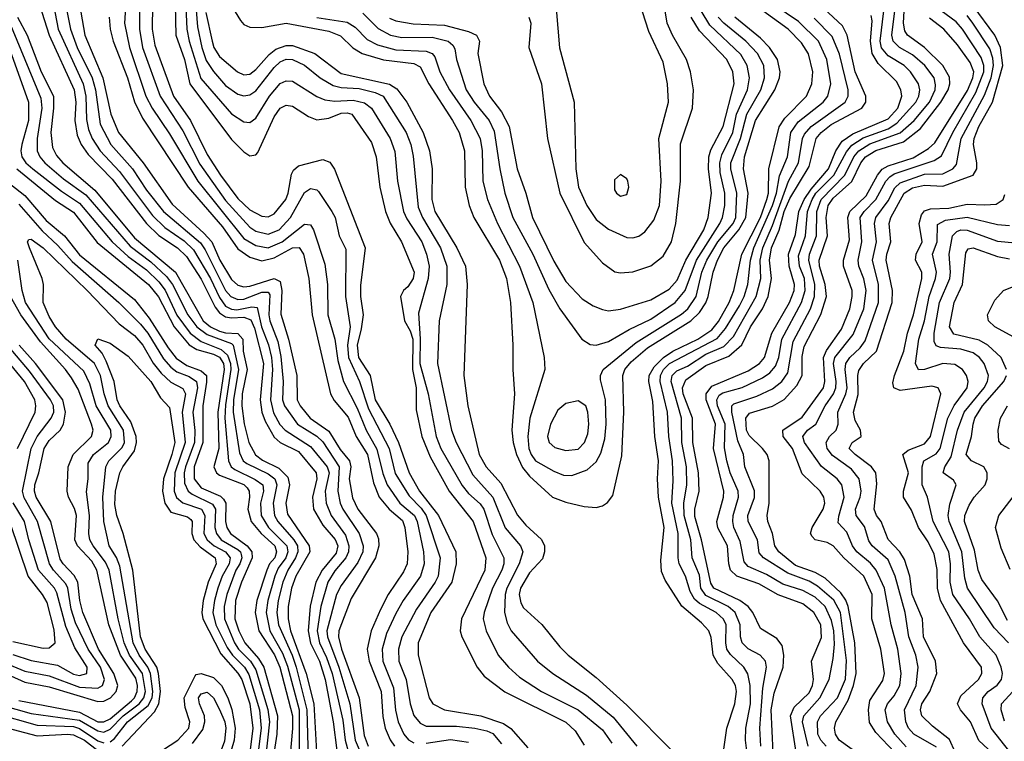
# Model space of a CAD drawing. Header units: inches. Extents: x 990535 to 1117859, y 769386 to 892122.
# Tile 617 of 656: x 1093073 to 1096313, y 816666 to 819041. Entities that reach past the tile are written whole.
import ezdxf

# ---------------------------------------------------------------- set-up
doc = ezdxf.new("R2010")
doc.units = ezdxf.units.IN
doc.header["$MEASUREMENT"] = 0
doc.layers.add('B0891', color=7, linetype='Continuous')

msp = doc.modelspace()

# ---------------------------------------------------------------- linework, layer by layer
at = {"layer": 'B0891', "color": 5}
for points, elevation in [([(1094747.6, 819050), (1094754.6, 819030), (1094747.9, 818950), (1094789.7, 818829.7), (1094809.7, 818650), (1094850.1, 818469.9), (1094930, 818307.5), (1094990, 818241), (1095031.5, 818211.5), (1095050, 818208.2), (1095090, 818211.3), (1095150, 818230.7), (1095190, 818263.2), (1095217.2, 818310), (1095232, 818370), (1095247.2, 818510), (1095246.9, 818633.1), (1095286.5, 818750), (1095289.9, 818809.9), (1095280.3, 818870), (1095266.7, 818910), (1095220.4, 818990), (1095203.6, 819030), (1095183.4, 819150)], 3820), ([(1095839.7, 816619.7), (1095769.3, 816670), (1095757.5, 816690), (1095754.3, 816710), (1095757.9, 816730), (1095798.4, 816801.6), (1095816.6, 816850), (1095825.4, 816890), (1095821.1, 816990), (1095798.7, 817110), (1095790.9, 817130.9), (1095774.7, 817154.7), (1095722.8, 817202.8), (1095690, 817222.5), (1095625.5, 817245.5), (1095570.9, 817290), (1095557.1, 817310), (1095550.4, 817350.4), (1095534.2, 817390), (1095532.1, 817410), (1095538.8, 817450), (1095538.7, 817590), (1095532.8, 817610), (1095517.2, 817630), (1095472.8, 817672.8), (1095464.7, 817690), (1095461.8, 817730), (1095473.7, 817746.3), (1095550, 817769.6), (1095588.2, 817791.8), (1095630, 817837.1), (1095647.2, 817870), (1095647.7, 817932.3), (1095653.9, 817966.1), (1095709.1, 818070.9), (1095727.7, 818130), (1095723.2, 818170), (1095704.9, 818230), (1095703.4, 818250), (1095730.3, 818330), (1095726.3, 818390), (1095733.4, 818430), (1095750, 818454.3), (1095811.4, 818508.6), (1095840.8, 818570), (1095856, 818590), (1095890, 818611.1), (1095980.9, 818639.1), (1096036.4, 818683.6), (1096103.5, 818770), (1096127.7, 818810), (1096133.8, 818830), (1096132.4, 818852.4), (1096110.3, 818890.3), (1096050, 818949.4), (1095994.2, 818990), (1095984.8, 819004.8), (1095980.9, 819030), (1095987.6, 819150)], 3520), ([(1093618.8, 819110), (1093622.3, 819010), (1093630, 818970.1), (1093668.2, 818848.2), (1093770, 818731.7), (1093810, 818705.3), (1093830, 818702.7), (1093850, 818717), (1093894.4, 818790), (1093930, 818831.6), (1093950, 818840.4), (1093970, 818839.1), (1094050, 818788.9), (1094077.2, 818777.2), (1094110, 818773.6), (1094170, 818776), (1094207.4, 818767.4), (1094230, 818750), (1094291.4, 818650), (1094307.6, 818607.6), (1094315.6, 818510), (1094335.9, 818410), (1094346.4, 818386.4), (1094395.8, 818310), (1094411.4, 818270), (1094420.5, 818230), (1094416.6, 818190), (1094384.6, 818075.4), (1094390.9, 817990.9), (1094389.3, 817910), (1094416.5, 817810), (1094443.4, 817670), (1094458.9, 817630), (1094528.5, 817508.5), (1094550, 817481.7), (1094588.3, 817448.3), (1094600.3, 817430), (1094627.3, 817347.3), (1094666.3, 817270), (1094666.2, 817250), (1094659.5, 817230), (1094628.2, 817170), (1094601.1, 817090), (1094597.9, 817070), (1094608.2, 817030), (1094647.3, 816950), (1094681.2, 816910), (1094717.7, 816877.7), (1094789.5, 816830), (1094910, 816770.4), (1094990, 816703.7), (1095020.7, 816660.7)], 3640), ([(1093648.9, 819128.9), (1093657.9, 819017.9), (1093672.5, 818950), (1093686.6, 818906.6), (1093710, 818870.4), (1093750, 818824.5), (1093790, 818795.6), (1093810, 818790.4), (1093830, 818793.9), (1093850, 818807.2), (1093910, 818884.2), (1093930, 818902.1), (1093950, 818910.9), (1093970, 818910.6), (1094010, 818891.4), (1094061.5, 818850), (1094104.3, 818824.3), (1094130, 818817.6), (1094190, 818814.6), (1094241.9, 818801.9), (1094268.2, 818790), (1094344.3, 818670), (1094360.2, 818630), (1094367.4, 818592.6), (1094384.1, 818424.1), (1094397.9, 818390), (1094457.3, 818290), (1094478.1, 818230), (1094478, 818170), (1094452.6, 818050), (1094447.2, 817910), (1094494, 817690), (1094508.4, 817650), (1094563.9, 817543.9), (1094630, 817470.1), (1094670, 817369), (1094720.5, 817310), (1094728.3, 817290), (1094716.4, 817250), (1094676, 817170), (1094670.3, 817150), (1094667.6, 817090), (1094676.3, 817056.3), (1094690.1, 817030), (1094776.4, 816930), (1094827.5, 816890), (1094937.8, 816817.8), (1095025.7, 816745.7), (1095103.3, 816650)], 3660), ([(1094838.4, 819078.4), (1094848.8, 818948.8), (1094897.5, 818770), (1094902.8, 818550), (1094911.7, 818490), (1094938.6, 818430), (1094970, 818384.1), (1095010, 818351.8), (1095070, 818324.1), (1095090, 818323.5), (1095110, 818329.2), (1095130, 818342.6), (1095158.9, 818381.1), (1095178, 818430), (1095183.8, 818510), (1095175.9, 818650), (1095207.5, 818770), (1095204.4, 818830), (1095190, 818901.7), (1095142.5, 819002.5), (1095102.4, 819130)], 3840), ([(1093137.9, 819090), (1093169.7, 818990), (1093252.1, 818810), (1093256.9, 818770), (1093253.9, 818710), (1093261.6, 818661.6), (1093275.4, 818630), (1093297.8, 818597.8), (1093376.6, 818516.6), (1093490, 818370), (1093530, 818331.1), (1093592.2, 818290), (1093621.7, 818261.7), (1093670, 818187.8), (1093715.4, 818095.4), (1093730, 818076.1), (1093750, 818063.7), (1093770, 818059.6), (1093810, 818062.1), (1093833.2, 818053.2), (1093845.6, 818025.6), (1093874.7, 817910), (1093863.6, 817790), (1093869.7, 817750), (1093880.4, 817720.5), (1093910, 817666.8), (1093930.3, 817650.3), (1093990, 817620.1), (1094048.5, 817550), (1094050, 817530), (1094036, 817470), (1094040, 817430), (1094070, 817378.2), (1094110.7, 817330.7), (1094119.2, 817310), (1094114.4, 817285.6), (1094068.3, 817230), (1094047.6, 817190), (1094029, 817111), (1094022.3, 817030), (1094029.9, 816989.9), (1094059.2, 816930), (1094078.3, 816870), (1094104.3, 816730), (1094116.1, 816636.1)], 3420), ([(1093184, 819090), (1093199.4, 819010), (1093281.9, 818830), (1093290.4, 818790), (1093292.5, 818712.5), (1093299.5, 818679.5), (1093311.7, 818650), (1093337.7, 818610), (1093401.4, 818541.4), (1093510, 818396.8), (1093550, 818357.1), (1093613.9, 818313.9), (1093644.3, 818284.3), (1093700.6, 818190), (1093730, 818126.7), (1093750, 818098.8), (1093770, 818088.5), (1093786.9, 818086.9), (1093836.3, 818096.3), (1093854, 818094), (1093868.6, 818030), (1093891.5, 817971.5), (1093901.1, 817930), (1093904.4, 817890), (1093897.7, 817790), (1093907.7, 817747.7), (1093929, 817709), (1093946.1, 817690), (1094030, 817636.8), (1094084.8, 817570), (1094090.7, 817550), (1094078.4, 817490), (1094080.9, 817450), (1094097.3, 817410), (1094144.4, 817344.4), (1094156.2, 817310), (1094154.9, 817290), (1094145.9, 817270), (1094110, 817227.1), (1094087, 817190), (1094063.7, 817110), (1094051.4, 817030), (1094059.3, 816990), (1094082.5, 816942.6), (1094100.8, 816890), (1094135.5, 816735.5), (1094143.3, 816670), (1094158, 816618)], 3440), ([(1093228.1, 819070), (1093239.6, 819010), (1093262.2, 818950), (1093310.7, 818850), (1093321.9, 818810), (1093337.7, 818697.7), (1093372.1, 818630), (1093443.6, 818550), (1093490, 818480.4), (1093545.4, 818410), (1093667.1, 818307.1), (1093683.3, 818283.3), (1093750, 818150.4), (1093767.5, 818130), (1093790, 818120.7), (1093810, 818121.3), (1093870, 818144.2), (1093890, 818144.1), (1093895.5, 818135.5), (1093892, 818070), (1093895.3, 818050), (1093922.2, 817982.2), (1093932.5, 817932.5), (1093939.4, 817850), (1093937.7, 817790), (1093944.2, 817770), (1093986.4, 817710), (1094050.2, 817670.2), (1094070, 817652.1), (1094124.1, 817570), (1094119.3, 817490), (1094127, 817450), (1094135.9, 817430), (1094189.3, 817350), (1094202.8, 817310), (1094202.1, 817290), (1094185.5, 817254.5), (1094130, 817178.9), (1094115, 817150), (1094083.5, 817030), (1094085.4, 817010), (1094122.8, 816910), (1094158.8, 816790), (1094176.5, 816670), (1094198.3, 816618.3)], 3460), ([(1093422.3, 819097.7), (1093417.6, 819030), (1093433.6, 818950), (1093487.8, 818790), (1093508.5, 818750), (1093565.8, 818665.8), (1093658.6, 818510), (1093810, 818320.7), (1093850, 818297.6), (1093890, 818290.7), (1093936.1, 818310), (1094010, 818368.8), (1094030, 818365.9), (1094039.7, 818350), (1094076.8, 818236.8), (1094085.8, 818170), (1094087, 818070), (1094109.8, 817989.8), (1094119.9, 817919.9), (1094137.9, 817850), (1094183.3, 817763.3), (1094213.2, 817690), (1094247.7, 817627.7), (1094267.4, 817547.4), (1094282.1, 817510), (1094324.1, 817450), (1094371.3, 817410), (1094380.4, 817390), (1094401.8, 817290), (1094403.7, 817250), (1094391.2, 817210), (1094334.2, 817130), (1094310, 817086.6), (1094279.3, 817020.7), (1094265, 816970), (1094267.9, 816930), (1094302.9, 816842.9), (1094308.9, 816768.9), (1094318, 816730), (1094337, 816690), (1094351.8, 816671.8), (1094370, 816660.9)], 3540), ([(1093466.7, 819090), (1093466.4, 819010), (1093477.1, 818950), (1093534.7, 818790), (1093610, 818675), (1093665.9, 818565.9), (1093750, 818445.9), (1093830, 818358.6), (1093850, 818344.9), (1093890, 818335.1), (1093926.8, 818350), (1093963.6, 818390), (1094010, 818473), (1094030, 818485.2), (1094050, 818481.7), (1094056.3, 818476.3), (1094100.1, 818410), (1094110.4, 818390), (1094124.3, 818330), (1094145.8, 818285.8), (1094144.8, 818130), (1094160.5, 818030), (1094150.9, 817970), (1094155, 817930), (1094191.1, 817850), (1094220.9, 817760.9), (1094288, 817630), (1094308.1, 817548.1), (1094353.9, 817473.9), (1094394.1, 817434.1), (1094410, 817410), (1094456.6, 817270), (1094449.5, 817210), (1094439.9, 817190), (1094378.2, 817101.8), (1094330.1, 817010), (1094319.3, 816970), (1094320.8, 816930), (1094344.9, 816870), (1094357.1, 816790), (1094370, 816751), (1094390, 816725.7), (1094410, 816716.4), (1094510, 816715.8), (1094570, 816709.6), (1094610, 816701.3), (1094630, 816691.7), (1094658, 816658)], 3560), ([(1093509.8, 819090), (1093509, 819010), (1093517.9, 818957.9), (1093578.4, 818790), (1093634.2, 818710), (1093690, 818597.6), (1093733.3, 818530), (1093790, 818452.6), (1093830, 818415.1), (1093870, 818394.3), (1093890, 818392.9), (1093910, 818401.8), (1093948.1, 818450), (1093955.9, 818470), (1093967.1, 818532.9), (1093973.5, 818546.5), (1093990, 818560.3), (1094070, 818581), (1094092.8, 818572.8), (1094109.1, 818549.1), (1094210, 818290), (1094193.7, 818166.3), (1094193.9, 818130), (1094202.8, 818070), (1094196.6, 818023.4), (1094182.8, 817970), (1094187.6, 817930), (1094226.4, 817870), (1094242.9, 817790), (1094290.5, 817710.5), (1094319.3, 817650), (1094354, 817550), (1094388.2, 817490), (1094451.3, 817410), (1094507.4, 817290), (1094509.3, 817250), (1094494.9, 817190), (1094425.7, 817090), (1094383.8, 816990), (1094384, 816950), (1094420.1, 816810), (1094432.6, 816790), (1094470, 816770.1), (1094590, 816750), (1094664.8, 816724.8), (1094688.5, 816708.5), (1094745, 816645)], 3580), ([(1093584.3, 819090), (1093586.6, 818990), (1093614.9, 818910), (1093632.2, 818830), (1093770, 818646.6), (1093810, 818605.9), (1093830, 818593.4), (1093850, 818596.1), (1093856, 818604), (1093910, 818722), (1093930, 818750.1), (1093950, 818760.1), (1093970, 818756.6), (1094022.9, 818722.9), (1094050, 818711.7), (1094090, 818716.8), (1094130, 818734), (1094150, 818735.2), (1094165.5, 818730), (1094230, 818636.6), (1094246.1, 818590), (1094257.3, 818490), (1094276, 818410), (1094291.5, 818371.5), (1094328.6, 818310), (1094370.7, 818210.7), (1094367.7, 818190), (1094350, 818162.6), (1094336.1, 818150), (1094325.9, 818130), (1094339.2, 818050), (1094357.7, 818017.7), (1094365.9, 817990), (1094365.4, 817890), (1094376.8, 817830), (1094376.9, 817756.9), (1094395.6, 817670), (1094422.9, 817602.9), (1094485.7, 817490), (1094565, 817390), (1094607, 817270), (1094602.8, 817230), (1094526.8, 817070), (1094522.5, 817030), (1094527.9, 817010), (1094577.5, 816910), (1094601.1, 816881.1), (1094669.6, 816829.6), (1094870, 816729), (1094900.7, 816700.7), (1094930, 816653.6)], 3620), ([(1093767.3, 819090), (1093798.9, 819038.9), (1093810, 819025.9), (1093830, 819016.2), (1093870, 819015.9), (1093950, 819029.3), (1094090, 819003.4), (1094128.4, 818988.4), (1094168.5, 818948.5), (1094199.8, 818930), (1094270, 818909.3), (1094370, 818896.6), (1094390, 818885.6), (1094418.6, 818830), (1094497, 818710), (1094518.3, 818670), (1094536.1, 818610), (1094538.2, 818490), (1094551.4, 818430), (1094567.4, 818390), (1094651.2, 818250), (1094674.2, 818190), (1094687.5, 818110), (1094695.5, 817970), (1094695, 817890), (1094701, 817810), (1094692.2, 817690), (1094696.8, 817650), (1094707.9, 817610), (1094727.1, 817567.1), (1094750, 817538.9), (1094825.9, 817470), (1094870, 817453.1), (1094930, 817439.4), (1094970, 817435.8), (1094990, 817440.9), (1095007.4, 817452.6), (1095024.3, 817475.7), (1095054.4, 817605.6), (1095061.2, 817750), (1095057.4, 817870), (1095063.6, 817890), (1095084.5, 817915.5), (1095138.6, 817961.4), (1095281.5, 818050), (1095310, 818077.4), (1095330.6, 818109.4), (1095338.6, 818130), (1095354.3, 818210), (1095368.4, 818250), (1095389.6, 818290), (1095439.4, 818350), (1095461.9, 818390), (1095470, 818470), (1095453.9, 818550), (1095457.4, 818590), (1095493.9, 818710), (1095557.6, 818810), (1095573, 818850), (1095575.4, 818870), (1095566, 818910), (1095539.9, 818950), (1095510, 818980.9), (1095425.8, 819050)], 3720), ([(1094202.2, 819062.2), (1094251.8, 819011.8), (1094292.7, 818990), (1094330, 818982.7), (1094430, 818984), (1094482.5, 818970), (1094497.6, 818957.6), (1094505, 818945), (1094510.1, 818910), (1094541.7, 818810), (1094568.1, 818770), (1094617.7, 818710), (1094634.4, 818674.4), (1094652.7, 818550), (1094669.4, 818470), (1094695.8, 818390), (1094760.8, 818270), (1094813.8, 818153.8), (1094850, 818090.1), (1094922.7, 817990), (1094950, 817972.3), (1094970, 817970.1), (1095010, 817981.7), (1095078.3, 818021.7), (1095150, 818056.2), (1095229.3, 818110.7), (1095263, 818150), (1095300, 818250), (1095376.5, 818370), (1095385, 818390), (1095393, 818430), (1095393.2, 818470), (1095378, 818538), (1095376.5, 818570), (1095383.4, 818596.6), (1095419.6, 818670), (1095431.3, 818730), (1095467.1, 818810), (1095474.5, 818850), (1095466.9, 818890), (1095446.2, 818926.2), (1095343.4, 819023.4), (1095315.5, 819070)], 3760), ([(1095385.3, 816610), (1095400.1, 816710), (1095426.4, 816790), (1095431.7, 816830), (1095428.2, 816850), (1095417.3, 816870), (1095370, 816922.4), (1095355, 816950), (1095348.5, 817008.5), (1095340.7, 817030), (1095316.7, 817056.7), (1095251.1, 817111.1), (1095196.7, 817196.7), (1095184.9, 817224.9), (1095182.9, 817262.9), (1095193.9, 817370), (1095175, 817470), (1095171.8, 817530), (1095175, 817590), (1095162.7, 817670), (1095155.7, 817784.3), (1095142.9, 817850), (1095144.3, 817870), (1095160.8, 817899.2), (1095191.3, 817930), (1095221.7, 817950), (1095303.9, 817990), (1095350, 818021.1), (1095371.7, 818048.3), (1095407.2, 818110), (1095423, 818150), (1095448.8, 818270), (1095510.7, 818390), (1095531.7, 818450), (1095536.2, 818470), (1095538.3, 818550), (1095571.5, 818688.5), (1095590, 818717.3), (1095662.1, 818790), (1095678.8, 818830), (1095682.1, 818870), (1095668.6, 818928.6), (1095645.1, 818965.1), (1095601.2, 819010), (1095517.8, 819070)], 3680), ([(1095466.5, 816626.5), (1095460.8, 816670), (1095461.8, 816710), (1095477.2, 816790), (1095475.9, 816850), (1095468.3, 816888.3), (1095455.4, 816910), (1095411.9, 816951.9), (1095399.9, 816970), (1095396, 816990), (1095397.4, 817050), (1095388.6, 817068.6), (1095364.7, 817090), (1095310, 817119.9), (1095293.7, 817133.7), (1095279.3, 817159.3), (1095264, 817210), (1095242.7, 817250), (1095239, 817270), (1095239.7, 817350), (1095218.6, 817450), (1095223.2, 817523.2), (1095221.3, 817590), (1095208.6, 817670), (1095204.6, 817750), (1095180, 817850), (1095181.3, 817870), (1095190.9, 817890), (1095211.1, 817910), (1095367.7, 817992.3), (1095395.5, 818024.5), (1095440.8, 818099.2), (1095456.3, 818130), (1095468.2, 818170), (1095477.6, 818250), (1095487.9, 818290), (1095550.4, 818430), (1095562.6, 818470), (1095572.5, 818527.5), (1095599.3, 818590), (1095610, 818670), (1095634.4, 818705.6), (1095716.3, 818770), (1095732.1, 818790), (1095741.5, 818830), (1095728.9, 818910), (1095701.2, 818970), (1095634.9, 819034.9), (1095554.2, 819090)], 3660), ([(1095552.2, 816630), (1095545.9, 816770), (1095555.4, 816824.6), (1095584.5, 816910), (1095587.2, 816950), (1095581.8, 816981.8), (1095564.3, 817004.3), (1095510, 817038.1), (1095485.4, 817090), (1095469.6, 817110), (1095441.9, 817130), (1095356.6, 817170), (1095346.8, 817186.8), (1095316.1, 817330), (1095293.8, 817406.2), (1095294.2, 817430), (1095309.1, 817490), (1095306, 817550), (1095287.9, 817650), (1095286.8, 817730), (1095256.2, 817810), (1095253.3, 817830), (1095264.5, 817855.5), (1095330, 817903.1), (1095405.9, 817934.1), (1095449.2, 817970.8), (1095477.4, 818030), (1095517.5, 818090), (1095535.7, 818130), (1095546.6, 818190), (1095540.1, 818250), (1095546.4, 818290), (1095571.5, 818348.5), (1095588.6, 818410), (1095606.9, 818453.1), (1095670, 818558.5), (1095694, 818650), (1095710.4, 818670), (1095743.4, 818696.6), (1095844, 818750), (1095856.6, 818770), (1095857.4, 818790), (1095822, 818870), (1095795.5, 818990), (1095780.6, 819020.6), (1095718.4, 819078.4)], 3620), ([(1095667.4, 816650), (1095649, 816731), (1095653, 816750), (1095705.5, 816810), (1095736.3, 816870), (1095750, 816939.3), (1095753.6, 816986.4), (1095751.4, 817030), (1095744.2, 817064.2), (1095723.1, 817110), (1095690, 817140.9), (1095650, 817162.5), (1095584.1, 817184.1), (1095530, 817215.2), (1095470, 817242.2), (1095457.1, 817257.1), (1095443.6, 817323.6), (1095423.1, 817370), (1095419.4, 817390), (1095420.9, 817410), (1095437.9, 817470), (1095437, 817490), (1095410.4, 817550), (1095399.6, 817590), (1095392.3, 817632.3), (1095394.6, 817710), (1095369.2, 817770), (1095366.4, 817790), (1095374.6, 817805.4), (1095386.3, 817813.7), (1095450, 817830.3), (1095517.4, 817862.6), (1095540.8, 817879.2), (1095559.3, 817900.7), (1095570.6, 817929.4), (1095580.7, 817990), (1095645.3, 818110), (1095657.8, 818150), (1095654.8, 818190), (1095638.8, 818230), (1095635.9, 818264.1), (1095658.7, 818330), (1095664.7, 818410), (1095680.2, 818450), (1095692.6, 818470), (1095752, 818530), (1095793.4, 818606.6), (1095811.2, 818628.8), (1095848, 818652), (1095930, 818682.3), (1095959.5, 818700.5), (1096021.6, 818770), (1096031.5, 818790), (1096034.5, 818810), (1096030.4, 818830.4), (1096004.3, 818870), (1095983, 818890), (1095930, 818922.3), (1095908.3, 818948.3), (1095904.1, 818970), (1095916.4, 819070)], 3560), ([(1095726.3, 816650), (1095708.4, 816670), (1095699.3, 816690), (1095698.4, 816730), (1095708.2, 816750), (1095763.9, 816810), (1095790, 816871.3), (1095792.9, 816932.9), (1095773.2, 817090), (1095751.3, 817131.3), (1095697.4, 817177.4), (1095670, 817193.2), (1095599.9, 817219.9), (1095519.9, 817270), (1095506.5, 817286.5), (1095500.8, 817330), (1095470, 817390), (1095469.2, 817410), (1095490.9, 817469), (1095490.4, 817490.4), (1095458.5, 817570), (1095454.1, 817610), (1095435.3, 817655.3), (1095415.6, 817750), (1095416, 817770), (1095422.9, 817777.1), (1095498.1, 817801.9), (1095550, 817826), (1095580.1, 817850), (1095600.8, 817879.2), (1095618.1, 817981.9), (1095675.4, 818090), (1095688.4, 818130), (1095689.2, 818170), (1095669.5, 818250), (1095671.8, 818270), (1095694.9, 818330), (1095695.5, 818410), (1095709.8, 818450), (1095787.4, 818530), (1095817.3, 818590), (1095834.3, 818610), (1095870, 818632.5), (1095970, 818668.7), (1096016.1, 818710), (1096066.3, 818770), (1096085.1, 818810), (1096086.7, 818826.7), (1096081.5, 818850), (1096050.6, 818890), (1096010, 818925.7), (1095967.8, 818950), (1095946.4, 818970), (1095942.3, 818990), (1095952.4, 819070)], 3540), ([(1095990, 816648.6), (1095952.2, 816690), (1095927.8, 816730), (1095920.8, 816770), (1095928.7, 816790), (1095950, 816815.9), (1095969.3, 816850), (1095973.6, 816890), (1095962.1, 816970), (1095940.8, 817050), (1095918.7, 817170), (1095891.5, 817230), (1095872.4, 817252.4), (1095827.5, 817290), (1095813.1, 817310), (1095794.3, 817354.3), (1095765.7, 817385.7), (1095767.8, 817407.8), (1095786.2, 817470), (1095777.9, 817510), (1095762.5, 817530), (1095711, 817571), (1095655.5, 817650), (1095649.3, 817670), (1095664.9, 817690), (1095692.6, 817710), (1095723.2, 817770), (1095750.2, 817810), (1095757.9, 817830), (1095759.4, 817850), (1095750.2, 817909.8), (1095755.5, 817930), (1095815.2, 818004.8), (1095850.4, 818090), (1095858, 818150), (1095850, 818188.2), (1095833.5, 818230), (1095831.4, 818250), (1095843.5, 818310), (1095837.8, 818390), (1095851, 818410), (1095890.4, 818450), (1095923.3, 818510), (1095935.8, 818524.2), (1095950, 818533.4), (1096082.1, 818577.9), (1096106.5, 818593.5), (1096143.4, 818670), (1096218.7, 818801.3), (1096245.2, 818870), (1096245.7, 818890), (1096236.6, 818916.6), (1096174.6, 819010), (1096153.7, 819033.7), (1096104.6, 819070)], 3460), ([(1096169.3, 816589.3), (1096131.9, 816671.9), (1096076.1, 816716.1), (1096041.6, 816750), (1096037, 816770), (1096041.3, 816790), (1096067.7, 816830), (1096090.5, 816890), (1096086.7, 816930), (1096047.2, 817010), (1096043.4, 817070), (1096009.1, 817150), (1096001.8, 817210), (1095984.6, 817264.6), (1095969.3, 817290), (1095930.3, 817330.3), (1095907.2, 817390), (1095892.1, 817410), (1095884.8, 817430), (1095893.3, 817513.3), (1095889.6, 817550), (1095875.7, 817570), (1095821.4, 817610), (1095802.2, 817630), (1095812.4, 817650), (1095841.5, 817670), (1095839.6, 817690), (1095822, 817722), (1095816.7, 817750), (1095832.3, 817807.7), (1095830.2, 817870), (1095833.5, 817886.5), (1095849.6, 817910), (1095891.8, 817950), (1095943.7, 818110), (1095944.6, 818150), (1095924, 818250), (1095926, 818270), (1095939.5, 818310), (1095934.1, 818370), (1095939.2, 818390), (1095983.2, 818470), (1096010, 818488.1), (1096050, 818496.8), (1096110, 818493.9), (1096210.7, 818530), (1096221.8, 818550), (1096222.6, 818570), (1096211.4, 818630), (1096213.6, 818650), (1096229.3, 818690), (1096273.3, 818770), (1096308.3, 818890), (1096300.6, 818950), (1096281.8, 818990), (1096210, 819086.5)], 3420), ([(1093000.4, 819050), (1093101.5, 818770), (1093101.8, 818710), (1093079.6, 818630), (1093076.3, 818610), (1093079.9, 818590), (1093092.7, 818570), (1093116, 818550), (1093210, 818477.2), (1093270, 818437.8), (1093376.6, 818310), (1093430, 818261.8), (1093490, 818217.9), (1093530, 818179), (1093551.2, 818151.2), (1093590, 818068.7), (1093633.7, 818010), (1093670, 817982.3), (1093735.9, 817955.9), (1093756.8, 817936.8), (1093766.2, 817910), (1093767.4, 817890), (1093750, 817773.6), (1093748.1, 817730), (1093759.8, 817590), (1093768.5, 817570), (1093780.5, 817560.5), (1093848, 817528), (1093872.4, 817510), (1093875.4, 817490), (1093865.1, 817450), (1093867.7, 817410), (1093891.7, 817370), (1093951.2, 817310), (1093955, 817290), (1093948, 817270), (1093923.6, 817236.4), (1093911.9, 817210), (1093889, 817130), (1093883.8, 817090), (1093895.9, 817030), (1093937, 816957), (1093954, 816914), (1093991.8, 816770), (1093991.8, 816610)], 3340), ([(1093036.9, 819036.9), (1093142.7, 818782.7), (1093145.2, 818750), (1093130.3, 818650), (1093130.3, 818610), (1093138.7, 818590), (1093155.7, 818570), (1093217.2, 818517.2), (1093290, 818465.2), (1093435.7, 818295.7), (1093503.8, 818243.8), (1093556.2, 818196.2), (1093575, 818170), (1093626.2, 818070), (1093655.7, 818030), (1093690, 818005.2), (1093770, 817975.8), (1093775.4, 817970), (1093792.7, 817890), (1093776.3, 817790), (1093775.2, 817750), (1093795.8, 817615.8), (1093808.5, 817590), (1093820.2, 817580.2), (1093890, 817546.2), (1093912.7, 817530), (1093919.3, 817510), (1093906.7, 817450), (1093911.2, 817410), (1093922.3, 817390), (1093975.3, 817330), (1093987.3, 817310), (1093987.8, 817290), (1093980, 817270), (1093955.3, 817230), (1093938.3, 817190), (1093923.2, 817130), (1093919, 817090), (1093924.1, 817050), (1093969, 816950), (1093982.1, 816910), (1094017.3, 816770), (1094021.4, 816610)], 3360), ([(1093065.9, 819050), (1093097.2, 818990), (1093143.7, 818870), (1093183.6, 818790), (1093184.4, 818750), (1093175, 818670), (1093180.9, 818620.9), (1093194.3, 818594.3), (1093214.5, 818570), (1093320.4, 818480.4), (1093450, 818323.2), (1093585.1, 818210), (1093676.4, 818050), (1093700.9, 818030), (1093730, 818016), (1093750, 818010.3), (1093790, 818008.9), (1093807.4, 817990), (1093808.3, 817950), (1093820.7, 817890), (1093804.9, 817810), (1093803.4, 817770), (1093811, 817711), (1093826.5, 817650), (1093849, 817609), (1093872.1, 817592.1), (1093925.4, 817565.4), (1093955.3, 817535.3), (1093960.4, 817510), (1093948.2, 817450), (1093953.9, 817413.9), (1094025.5, 817310), (1094027.3, 817290), (1093981.6, 817210), (1093966.7, 817170), (1093956.2, 817110), (1093956.2, 817070), (1093964.2, 817030), (1094015.6, 816890), (1094040.4, 816790), (1094052.8, 816572.8)], 3380), ([(1093273.5, 819066.5), (1093286.7, 818990), (1093346, 818850), (1093372.5, 818730), (1093398.1, 818670), (1093479.5, 818570), (1093574.4, 818434.4), (1093679.1, 818339.1), (1093704.9, 818310), (1093731.7, 818250), (1093770, 818186.1), (1093790, 818167.6), (1093810, 818162), (1093830, 818163.8), (1093910, 818190), (1093930, 818180.1), (1093935.7, 818150), (1093932.5, 818072.5), (1093957.5, 817990), (1093984.5, 817870), (1093986.2, 817790), (1093996, 817770), (1094028.8, 817730), (1094090, 817687.5), (1094126.9, 817626.9), (1094158.2, 817590), (1094162.5, 817570), (1094156.7, 817530), (1094167.3, 817467.3), (1094185.2, 817430), (1094246.4, 817350), (1094253.3, 817333.3), (1094254.4, 817310), (1094243.2, 817270), (1094163.9, 817136.1), (1094122.3, 817030), (1094122, 817010), (1094131.9, 816970), (1094189.5, 816810), (1094205.9, 816685.9), (1094219.9, 816650)], 3480), ([(1093367, 819050), (1093370.3, 819010), (1093380.3, 818970), (1093427.3, 818850), (1093450.4, 818770.4), (1093477.2, 818717.2), (1093627, 818490), (1093739.6, 818359.6), (1093790, 818286.7), (1093830, 818259.6), (1093870, 818247.3), (1093910, 818257.6), (1093970.1, 818290.1), (1093992, 818292), (1094006.4, 818270), (1094023.9, 818190), (1094034.6, 818070), (1094095.9, 817810), (1094107.9, 817787.9), (1094153, 817733), (1094180.4, 817670), (1094216.7, 817610), (1094237.2, 817517.2), (1094255.8, 817470), (1094288.3, 817430), (1094332.7, 817392.7), (1094340.3, 817370), (1094350.3, 817290), (1094347.7, 817250), (1094335.9, 817224.1), (1094285.1, 817150), (1094259.8, 817100.2), (1094229.5, 817030), (1094215.9, 816970), (1094222.5, 816930), (1094262.5, 816830), (1094268.1, 816748.1), (1094275.1, 816710), (1094291.6, 816671.6), (1094306.5, 816650)], 3520), ([(1093685.3, 819065.3), (1093705.5, 818970), (1093711.8, 818950), (1093730, 818920.1), (1093789.1, 818869.1), (1093810, 818860.1), (1093830, 818862.4), (1093850, 818877.2), (1093893.5, 818926.5), (1093915.9, 818944.1), (1093950, 818956.7), (1093970, 818955.8), (1094044.2, 818930), (1094130, 818863.7), (1094290, 818828.9), (1094313.8, 818813.8), (1094346.6, 818770), (1094400.1, 818670), (1094420.8, 818610), (1094430.3, 818550), (1094429.2, 818450), (1094438.4, 818410), (1094511.2, 818290), (1094539.3, 818230), (1094545.3, 818170), (1094534.1, 817870), (1094547.1, 817770), (1094585.1, 817610), (1094608.1, 817570), (1094656, 817516), (1094710.4, 817410.4), (1094738.1, 817378.1), (1094790, 817330.5), (1094799.3, 817310), (1094799.9, 817290), (1094792.6, 817267.4), (1094750, 817220.9), (1094720.3, 817170), (1094716.4, 817150), (1094721.8, 817121.8), (1094730, 817106.1), (1094791, 817051), (1094850, 816977.3), (1094877.7, 816950), (1094970, 816876.1), (1095070, 816785.3), (1095225.4, 816630)], 3680), ([(1094050, 819048.2), (1094150, 819032.6), (1094176.2, 819016.2), (1094216.2, 818976.2), (1094250, 818958.3), (1094310, 818942.3), (1094410, 818937.4), (1094430, 818930.1), (1094438.9, 818918.9), (1094455.5, 818870), (1094486.5, 818810), (1094557.2, 818710), (1094587.6, 818650), (1094595, 818610), (1094596.6, 818510), (1094612.4, 818450), (1094644.8, 818370), (1094717.4, 818230), (1094761.6, 818110), (1094798.4, 817930), (1094800.9, 817890), (1094751.3, 817730), (1094744.8, 817670), (1094747.6, 817630), (1094755.2, 817610), (1094770, 817589.7), (1094830, 817555.1), (1094862.5, 817542.5), (1094890, 817541), (1094940.1, 817559.9), (1094970, 817586.5), (1094985.2, 817614.8), (1094998.5, 817661.5), (1095002.9, 817710), (1094999.9, 817790), (1094983.7, 817856.3), (1094983.4, 817870), (1094993.1, 817890), (1095101.4, 817978.6), (1095250, 818071.8), (1095271.8, 818090), (1095299.2, 818130), (1095317.5, 818210), (1095334, 818250), (1095369.7, 818310.3), (1095420.1, 818370), (1095429.5, 818390), (1095432.2, 818470), (1095412.5, 818550), (1095412.7, 818570), (1095444.1, 818650), (1095464.9, 818730), (1095511.3, 818810), (1095523.9, 818850), (1095521.4, 818890), (1095500.2, 818930), (1095462.1, 818970), (1095389.9, 819030), (1095371, 819050)], 3740), ([(1094290, 819045.8), (1094310, 819037.4), (1094367.4, 819027.4), (1094470, 819023.5), (1094550, 819002.1), (1094575.7, 818990), (1094585.2, 818970), (1094580.3, 818930), (1094599.9, 818830), (1094618.4, 818790), (1094658.5, 818738.5), (1094682.8, 818690), (1094709.8, 818550), (1094738.5, 818470), (1094760.6, 818390), (1094830, 818246), (1094870, 818180.1), (1094923.1, 818123.1), (1094959.7, 818099.7), (1094990, 818087.4), (1095010, 818083.6), (1095050, 818088.6), (1095150, 818119.8), (1095210, 818154.8), (1095236.2, 818183.8), (1095265, 818250), (1095324.3, 818350), (1095338.3, 818390), (1095348.9, 818470), (1095339.4, 818550), (1095340.7, 818590), (1095347.2, 818612.8), (1095387.8, 818690), (1095424.2, 818830), (1095418.8, 818870), (1095399.2, 818910), (1095310, 819004.6), (1095282.1, 819050)], 3780), ([(1095511.2, 816650), (1095507.8, 816710), (1095518.6, 816841.4), (1095530.6, 816910), (1095527.2, 816930), (1095509.6, 816949.6), (1095470, 816970.3), (1095450, 816990), (1095444.2, 817010), (1095443.1, 817050), (1095427.2, 817090), (1095404.4, 817110), (1095330, 817146.8), (1095314, 817170), (1095310, 817213.6), (1095285.1, 817270), (1095281.2, 817330), (1095259.5, 817410), (1095257.7, 817450), (1095268, 817510), (1095266.4, 817570), (1095252, 817650), (1095250, 817730), (1095216, 817850), (1095220.1, 817870), (1095234.8, 817885.2), (1095270, 817901.2), (1095330, 817940.2), (1095390, 817965.3), (1095421.4, 817998.6), (1095496.6, 818130), (1095511, 818190), (1095509.7, 818250), (1095517.7, 818290), (1095550, 818364.1), (1095602.9, 818510), (1095635.7, 818570), (1095648.7, 818650), (1095655.2, 818664.8), (1095677, 818690), (1095789.2, 818770), (1095799.3, 818790), (1095798.4, 818810), (1095770, 818927.4), (1095745.7, 818985.7), (1095686.6, 819046.6)], 3640), ([(1095627.3, 816630), (1095609.4, 816750.6), (1095621.2, 816778.8), (1095670, 816826.3), (1095681.1, 816850), (1095684.4, 816870), (1095678.4, 816930), (1095711.6, 817008.4), (1095708.8, 817050), (1095685.6, 817090), (1095650, 817118.6), (1095569, 817149), (1095504.9, 817184.9), (1095432.4, 817210), (1095412.2, 817230), (1095406.1, 817250), (1095401.9, 817310), (1095370, 817369), (1095366.5, 817390), (1095388.9, 817470), (1095390, 817490), (1095356.2, 817630), (1095362.1, 817710), (1095331.9, 817790), (1095331.9, 817810), (1095350, 817835.1), (1095470, 817885.3), (1095507.1, 817910), (1095523.9, 817930), (1095548.1, 818010), (1095605.3, 818110), (1095621, 818150), (1095622.5, 818170), (1095604.8, 818230), (1095602.6, 818270), (1095625.4, 818334.6), (1095636.5, 818410), (1095654.1, 818450), (1095676.6, 818483.4), (1095734.5, 818550), (1095758.8, 818610), (1095779, 818641), (1095814, 818666), (1095930, 818715), (1095962.6, 818750), (1095975.9, 818790), (1095972.4, 818810), (1095958, 818838), (1095897.4, 818897.4), (1095877.6, 818930), (1095872.1, 818970), (1095877.7, 819037.7), (1095874.9, 819054.9)], 3580), ([(1095952.1, 816630), (1095890, 816695.2), (1095868.7, 816728.6), (1095865.4, 816770), (1095870, 816800.9), (1095913.3, 816866.7), (1095918.7, 816890), (1095906.2, 816970), (1095877.1, 817070), (1095878.3, 817150), (1095850, 817210), (1095784.4, 817270), (1095750, 817309.9), (1095730, 817321), (1095689.9, 817329.9), (1095680, 817340), (1095674.8, 817350), (1095680.1, 817370), (1095717, 817430), (1095722, 817450), (1095718.5, 817470), (1095706.4, 817490), (1095647, 817547), (1095616.2, 817630), (1095585.1, 817670), (1095583.9, 817690), (1095647.2, 817732.8), (1095717.3, 817830), (1095722.3, 817850), (1095718, 817930), (1095727.8, 817952.2), (1095776.9, 818023.1), (1095803.8, 818090), (1095812.3, 818130), (1095811.8, 818150), (1095783.6, 818230), (1095783.8, 818250), (1095802.9, 818317.1), (1095797.6, 818390), (1095804, 818410), (1095858, 818462), (1095895.5, 818530), (1095911, 818549), (1095930, 818559.9), (1096013, 818587), (1096063.2, 818616.8), (1096083.9, 818636.1), (1096191.7, 818808.3), (1096209.5, 818850), (1096211.9, 818870), (1096200.7, 818900.7), (1096158.3, 818958.3), (1096113.5, 819010), (1096066.3, 819046.3)], 3480), ([(1096090, 816647.6), (1096014.9, 816690), (1095997.9, 816710), (1095988.1, 816730), (1095983.8, 816770), (1096022.4, 816850), (1096029.3, 816910), (1096021.5, 816950), (1095999, 817010), (1095986.4, 817090), (1095953.8, 817210), (1095930, 817263.3), (1095878.2, 817310), (1095866.6, 817326.6), (1095852.9, 817372.9), (1095824.7, 817410), (1095823, 817430), (1095838.8, 817470), (1095841.4, 817490), (1095834.9, 817530), (1095810, 817561.6), (1095747, 817607), (1095730.2, 817630), (1095726.6, 817650), (1095737.1, 817670), (1095759.7, 817690), (1095766.2, 817710), (1095764.4, 817750), (1095791.6, 817810), (1095795.9, 817830), (1095789, 817890), (1095791.4, 817910), (1095804.3, 817930), (1095838.8, 817961.2), (1095855.3, 817984.7), (1095899.2, 818110), (1095899.2, 818170), (1095878.8, 818250), (1095891.7, 818310), (1095885.4, 818370), (1095889.7, 818390), (1095930, 818445.1), (1095952.4, 818487.6), (1095970, 818504.4), (1096050, 818532.7), (1096110, 818533.8), (1096143, 818550), (1096155.3, 818564.7), (1096171.2, 818650), (1096247.3, 818792.7), (1096269.1, 818850), (1096277.6, 818890), (1096274.9, 818914.9), (1096264.9, 818944.9), (1096209.5, 819030), (1096190, 819055.4)], 3440), ([(1093063.4, 818550), (1093190, 818446.7), (1093250, 818407.5), (1093327.7, 818307.7), (1093496.3, 818170), (1093529.1, 818129.1), (1093581.4, 818030), (1093630, 817971.7), (1093655.5, 817955.5), (1093710, 817941), (1093730, 817931), (1093743.8, 817910), (1093745.7, 817890), (1093725.1, 817750), (1093728.1, 817630), (1093711.8, 817570), (1093719.9, 817550), (1093730, 817542.7), (1093810, 817511.9), (1093820.7, 817500.7), (1093827.4, 817490), (1093828.7, 817470), (1093823, 817430), (1093833.9, 817390), (1093866.8, 817350), (1093912.1, 817310), (1093918.2, 817290), (1093911.9, 817270), (1093894.9, 817250), (1093885.8, 817230), (1093853.3, 817130), (1093847.7, 817090), (1093860, 817030), (1093910.9, 816950.9), (1093929.2, 816910), (1093970.3, 816750), (1093970.9, 816709.1), (1093962, 816610)], 3320), ([(1093018.4, 818518.4), (1093090, 818462.1), (1093159.9, 818379.9), (1093219.7, 818330), (1093270, 818266.9), (1093450, 818120.5), (1093499.1, 818059.1), (1093561, 817961), (1093587.3, 817927.3), (1093622.8, 817902.7), (1093670, 817885.3), (1093687, 817870), (1093687.9, 817847.9), (1093675.2, 817770), (1093675.3, 817650), (1093646.4, 817570), (1093646.8, 817530), (1093670, 817500.6), (1093733.2, 817473.2), (1093743.6, 817463.6), (1093750.5, 817450), (1093749.7, 817390), (1093754.3, 817370), (1093766.7, 817350), (1093821.1, 817310), (1093836.2, 817290), (1093837.3, 817270), (1093802.6, 817190), (1093783.3, 817130), (1093780.5, 817070), (1093793.3, 817030), (1093813.3, 816990), (1093858.7, 816938.7), (1093875.9, 816910), (1093920.5, 816750), (1093918.4, 816690), (1093888, 816490)], 3280), ([(1096290, 816611.6), (1096229.3, 816669.3), (1096201.8, 816730), (1096168, 816770), (1096159, 816790), (1096170, 816816.6), (1096227.3, 816870), (1096239.2, 816890), (1096237.6, 816910), (1096178.1, 816990), (1096102.6, 817130), (1096092.5, 817170), (1096092.2, 817232.2), (1096081.8, 817281.8), (1096062.5, 817322.5), (1096029.9, 817370.1), (1096006.9, 817426.9), (1095980.8, 817470), (1095981.3, 817490), (1095997.3, 817550), (1095979, 817610), (1095995.9, 817624.1), (1096050, 817645.2), (1096070, 817669.1), (1096103.9, 817810), (1096095, 817830), (1096074.7, 817834.7), (1095970, 817820.8), (1095949.6, 817829.6), (1095946.1, 817846.1), (1095951, 817870), (1095982.5, 817950), (1095993.7, 818010), (1096014, 818070), (1096040.8, 818190), (1096041.1, 818210), (1096020.7, 818250), (1096022.7, 818270), (1096042.4, 818310), (1096032.9, 818370), (1096040.7, 818399.3), (1096050, 818412), (1096070, 818418.6), (1096130, 818421.2), (1096190, 818434.3), (1096248.6, 818431.4), (1096285.5, 818434.5), (1096309.3, 818450), (1096314.2, 818465.8)], 3380), ([(1093070, 818434.2), (1093146.1, 818346.1), (1093198, 818298.1), (1093245.8, 818245.8), (1093398.8, 818110), (1093470, 818039.5), (1093494, 818010), (1093545.5, 817925.5), (1093570, 817897.7), (1093590, 817882.6), (1093630, 817866.8), (1093654.7, 817850), (1093658.3, 817830), (1093641.9, 817750), (1093649, 817689), (1093647.8, 817650), (1093618.2, 817570), (1093614.2, 817550), (1093615.5, 817515.5), (1093627.2, 817490), (1093639.8, 817479.8), (1093707.3, 817447.3), (1093717.1, 817430), (1093714.7, 817370), (1093720.3, 817350), (1093735.1, 817330), (1093790, 817298), (1093799.5, 817290), (1093801.6, 817281.6), (1093804, 817270), (1093797.6, 817250), (1093784, 817230), (1093754, 817150), (1093745.5, 817110), (1093746.6, 817070), (1093779.8, 816990), (1093792.9, 816970), (1093832.6, 816930), (1093850, 816902), (1093888.7, 816771.3), (1093894.5, 816730), (1093881.2, 816610)], 3260), ([(1096375.3, 816575.3), (1096269, 816710), (1096239.4, 816790), (1096241.9, 816810), (1096259.5, 816830), (1096288.9, 816851.1), (1096303.3, 816870), (1096306.3, 816890), (1096302.6, 816910), (1096285.5, 816950), (1096232.5, 817010), (1096198.2, 817070), (1096143.8, 817150), (1096134.9, 817190), (1096135.9, 817250), (1096130.2, 817290), (1096078.4, 817390), (1096060.1, 817470), (1096041.9, 817510), (1096042.6, 817570), (1096048, 817590), (1096087.9, 817612.1), (1096101.9, 817630), (1096127.3, 817730), (1096148, 817772), (1096190.2, 817830), (1096193.4, 817850), (1096187.8, 817870), (1096175.3, 817890), (1096150, 817906.7), (1096110, 817910.2), (1096050, 817889.6), (1096030, 817889.1), (1096020.1, 817910), (1096031.1, 817990), (1096049.6, 818050), (1096065.6, 818130), (1096086.6, 818190), (1096089, 818210), (1096076.6, 818270), (1096091.5, 818310), (1096092.4, 818367.6), (1096118.7, 818381.3), (1096190, 818391.6), (1096290, 818367.1), (1096330, 818363.5)], 3360), ([(1096326.8, 816990), (1096279.6, 817039.6), (1096191.5, 817170), (1096183.1, 817203.1), (1096173.4, 817290), (1096131.5, 817390), (1096128, 817410), (1096133.5, 817446.5), (1096154, 817510), (1096145.8, 817525.8), (1096111.9, 817550), (1096117.2, 817570), (1096137.3, 817602.7), (1096159, 817690), (1096180.6, 817750), (1096246.3, 817830), (1096257.1, 817850), (1096260.3, 817870), (1096246.7, 817910), (1096231.2, 817930), (1096210, 817944.6), (1096170, 817957.2), (1096102.3, 817962.3), (1096087.9, 817967.9), (1096081.9, 817981.9), (1096081.4, 818010), (1096099.9, 818110), (1096132.9, 818190), (1096135.6, 818210), (1096131.2, 818270), (1096142.1, 818330), (1096156, 818344), (1096170, 818349.3), (1096190, 818348.9), (1096290, 818312.6), (1096350, 818306.5)], 3340), ([(1093370, 816664.8), (1093384.3, 816675.7), (1093427.6, 816730), (1093495.7, 816784.3), (1093508.9, 816810), (1093510.6, 816830), (1093503.4, 816890), (1093494.8, 816910), (1093465.3, 816950), (1093446.6, 816990), (1093402.5, 817242.4), (1093391.2, 817271.2), (1093367, 817310), (1093349.5, 817389.5), (1093345.9, 817470), (1093355.9, 817570), (1093365.6, 817590), (1093410, 817633), (1093417.5, 817650), (1093414.8, 817690), (1093364.2, 817770), (1093350.5, 817810), (1093338.8, 817870), (1093319.1, 817910), (1093225.8, 817990), (1093190.4, 818030), (1093170, 818064.9), (1093149.9, 818110), (1093150.5, 818169.5), (1093146.6, 818190), (1093104.4, 818290), (1093098, 818310), (1093102.7, 818317.3), (1093110, 818319.4), (1093150.1, 818290), (1093294.6, 818150), (1093400.2, 818040.2), (1093450, 818002), (1093478.1, 817970), (1093511.4, 817911.4), (1093538.1, 817878.1), (1093570, 817847.8), (1093610, 817827.4), (1093618.5, 817810), (1093607.6, 817750), (1093617, 817650), (1093583.5, 817550), (1093581.4, 817490), (1093589.1, 817469.1), (1093610, 817451.3), (1093670.6, 817430), (1093681.8, 817410), (1093678.9, 817350), (1093689.6, 817330), (1093712.3, 817310), (1093750.1, 817290), (1093765.4, 817270), (1093761.7, 817250), (1093738.7, 817210), (1093724.7, 817170), (1093713.5, 817130), (1093708.6, 817090), (1093718.1, 817050), (1093754.9, 816974.9), (1093772.5, 816950), (1093812.7, 816910), (1093826.7, 816886.7), (1093861.4, 816770), (1093866.8, 816710), (1093856.7, 816623.3)], 3240), ([(1096320.4, 817890), (1096302.6, 817930), (1096258.8, 817970), (1096230, 817986.3), (1096146.8, 818006.8), (1096132.1, 818030), (1096148.1, 818110), (1096175, 818170), (1096185.6, 818274.4), (1096193.3, 818286.7), (1096210, 818290.4), (1096290, 818261.5), (1096330, 818254)], 3320), ([(1093010, 816787), (1093110, 816758.2), (1093270, 816736), (1093330, 816700.6), (1093350, 816696.7), (1093370, 816706), (1093413.6, 816750), (1093465.8, 816790), (1093481.4, 816810), (1093486.3, 816830), (1093476.6, 816890), (1093434.3, 816950), (1093417, 816990), (1093396.6, 817070), (1093366.9, 817230), (1093355.5, 817255.5), (1093314.7, 817310), (1093303.8, 817330), (1093299.9, 817350), (1093302.6, 817410), (1093292.8, 817487.2), (1093298.2, 817530), (1093297.8, 817582.2), (1093315.9, 817610), (1093365.2, 817650), (1093374, 817670), (1093372.1, 817690), (1093324.2, 817770), (1093303.3, 817843.3), (1093284, 817884), (1093170, 817991), (1093091.4, 818110), (1093080.6, 818150), (1093066.3, 818250)], 3260), ([(1096355.6, 817990), (1096282, 818030), (1096260.7, 818050), (1096257.4, 818070), (1096281.4, 818118.6), (1096310.4, 818149.6), (1096410, 818190.7)], 3280), ([(1093070, 816800.9), (1093270, 816762.7), (1093330, 816731), (1093350, 816730.6), (1093370, 816740.7), (1093440.1, 816799.9), (1093450.1, 816810), (1093459.2, 816830), (1093460.2, 816850), (1093454.5, 816874.5), (1093404.5, 816950), (1093366.4, 817050), (1093326.3, 817230), (1093310, 817258.8), (1093262.6, 817310), (1093254, 817330), (1093259.5, 817410), (1093252.7, 817432.7), (1093232.8, 817470), (1093228.6, 817490), (1093232.3, 817570), (1093249, 817610), (1093308.9, 817670), (1093314.2, 817690), (1093308.9, 817710), (1093265, 817825), (1093242.6, 817862.6), (1093223.4, 817890), (1093140.8, 817980.8), (1093076.8, 818070), (1093042, 818130)], 3280), ([(1093065.5, 817630), (1093123.1, 817750), (1093125.7, 817770), (1093122.2, 817790), (1093088.6, 817850), (1092962.7, 818002.7)], 3360), ([(1093010.9, 816930), (1093090, 816897.4), (1093170, 816882.3), (1093270, 816844.4), (1093330, 816841.4), (1093344.7, 816850), (1093351.7, 816870), (1093338.1, 816910), (1093298, 816970), (1093256.8, 817056.8), (1093241.7, 817101.7), (1093231.6, 817170), (1093225, 817185), (1093183.9, 817230), (1093171.3, 817250), (1093130.8, 817390), (1093087.2, 817467.2), (1093081.6, 817490), (1093110.6, 817630), (1093130, 817670), (1093176.3, 817730), (1093184.6, 817750), (1093183.9, 817770), (1093174.2, 817790), (1093104.4, 817884.4), (1092994.2, 818014.2)], 3340), ([(1092950, 816923.2), (1093090, 816861.5), (1093170, 816845.4), (1093330, 816797.2), (1093350, 816798.4), (1093371.5, 816810), (1093390.2, 816830), (1093395.3, 816850), (1093382.4, 816890), (1093331.7, 816970), (1093280.4, 817090), (1093270.1, 817130), (1093263.7, 817190), (1093252.1, 817212.1), (1093215.6, 817250), (1093205.9, 817265.9), (1093174.7, 817390), (1093126.5, 817470), (1093121.2, 817490), (1093122.7, 817510), (1093136, 817550), (1093153.3, 817630), (1093170, 817656), (1093205.5, 817690), (1093217.1, 817710), (1093223, 817750), (1093214.9, 817790), (1093124.6, 817910), (1093070.4, 817970)], 3320), ([(1093409.7, 816650.3), (1093516.1, 816763.9), (1093530.9, 816790), (1093536.1, 816830), (1093529.3, 816890), (1093523.8, 816910), (1093485.6, 816970), (1093470.3, 817010), (1093444.9, 817230), (1093413.1, 817350), (1093391.8, 817410), (1093385.6, 817445.6), (1093388.1, 817490), (1093402.2, 817550), (1093411.7, 817570), (1093450, 817622.2), (1093457.3, 817650), (1093456.4, 817670), (1093438.1, 817718.1), (1093402.3, 817770), (1093393.5, 817790), (1093383.9, 817850), (1093357.3, 817917.3), (1093344.2, 817944.2), (1093321.1, 817970), (1093330, 817991.4), (1093370, 817976.3), (1093430, 817933.4), (1093504, 817850), (1093536.4, 817796.4), (1093565.3, 817765.3), (1093582.9, 817650), (1093573.8, 817610), (1093545.8, 817530), (1093542.5, 817490), (1093549.8, 817450), (1093570, 817421), (1093625.4, 817405.4), (1093636.3, 817396.3), (1093639.8, 817390), (1093638.8, 817350), (1093645.6, 817330), (1093666.8, 817306.8), (1093715.7, 817270), (1093719.1, 817250), (1093693.3, 817190), (1093676.5, 817130), (1093671.9, 817090), (1093675.6, 817070), (1093734.1, 816954.1), (1093790.5, 816890.5), (1093803.6, 816870), (1093830, 816790), (1093840.2, 816710), (1093830.3, 816629.8)], 3220), ([(1096323.7, 817063.7), (1096290, 817128.3), (1096239.1, 817199.1), (1096226.4, 817230), (1096215, 817295), (1096181.4, 817390), (1096182.5, 817410), (1096196.9, 817443.1), (1096213.9, 817470), (1096249.3, 817510), (1096256.3, 817530), (1096255.9, 817550), (1096245.5, 817570), (1096205.2, 817590), (1096187, 817610), (1096204.3, 817670), (1096210.3, 817710.3), (1096215.9, 817730), (1096240.8, 817770), (1096311.4, 817850), (1096319.6, 817870)], 3320), ([(1096330, 817629.3), (1096303.4, 817643.4), (1096294.6, 817654.6), (1096292.4, 817690), (1096300.5, 817730), (1096323.1, 817770)], 3280), ([(1096332.1, 817232.1), (1096302.2, 817302.2), (1096283.5, 817370), (1096294.7, 817410), (1096356.6, 817490)], 3280), ([(1093050, 816951.7), (1093110, 816931.9), (1093197.5, 816917.5), (1093250, 816887.6), (1093270, 816883.4), (1093293.3, 816890), (1093294.2, 816910), (1093254.1, 816974.1), (1093224.2, 817044.2), (1093194.9, 817154.9), (1093187.5, 817170), (1093135, 817230), (1093102.5, 817330), (1093088.4, 817390), (1093050.8, 817450.8)], 3360), ([(1093050, 816994.5), (1093150, 816972.7), (1093170, 816974), (1093189.9, 816990), (1093186.3, 817033.7), (1093162.8, 817122.8), (1093147.7, 817150), (1093100.6, 817210), (1093042.6, 817382.6)], 3380), ([(1093542.9, 816637.1), (1093593.3, 816670), (1093629.1, 816710), (1093632.3, 816730), (1093617.2, 816777.2), (1093613.8, 816810), (1093650, 816881.8), (1093653.4, 816886.6), (1093669.9, 816890.1), (1093710, 816876.1), (1093736.9, 816850), (1093757.1, 816810), (1093771, 816771), (1093781.9, 816710), (1093778.8, 816670), (1093761.1, 816610)], 3180), ([(1093640.8, 816659.2), (1093674.9, 816705.1), (1093682, 816730), (1093680.9, 816750), (1093663.9, 816790), (1093661.5, 816810), (1093670, 816822.8), (1093690, 816828.7), (1093710, 816809.5), (1093730, 816771.1), (1093747.7, 816730), (1093751.4, 816710), (1093746.5, 816666.5), (1093721.3, 816598.7)], 3160), ([(1096313.2, 816733.2), (1096301.9, 816770), (1096303.7, 816790), (1096341.2, 816830)], 3340), ([(1092990, 816758.7), (1093130, 816719.8), (1093250, 816715.2), (1093270, 816708.5), (1093330, 816668.1), (1093350, 816661)], 3240), ([(1093010, 816715.8), (1093130, 816684.2), (1093230, 816690.2), (1093250, 816687.7), (1093286.3, 816670), (1093330, 816636.4)], 3220), ([(1094410, 816659.9), (1094490, 816672.9), (1094550, 816664)], 3540)]:
    msp.add_lwpolyline(points, dxfattribs=dict(at, elevation=elevation))
for points, elevation in [([(1095050, 818532), (1095030, 818514), (1095030, 818481), (1095036.3, 818470), (1095050, 818460.4), (1095070, 818466), (1095076.9, 818490), (1095074, 818510), (1095070, 818518)], 3860), ([(1094910, 817786.7), (1094870, 817778.3), (1094843.6, 817756.4), (1094818.8, 817710), (1094809.7, 817670), (1094814.8, 817650), (1094833.5, 817633.5), (1094870, 817623.7), (1094910, 817628.1), (1094931.6, 817650), (1094941.9, 817678.1), (1094945.7, 817710), (1094942, 817750), (1094935.3, 817770)], 3760)]:
    msp.add_lwpolyline(points, close=True, dxfattribs=dict(at, elevation=elevation))

doc.saveas('drawing.dxf')
